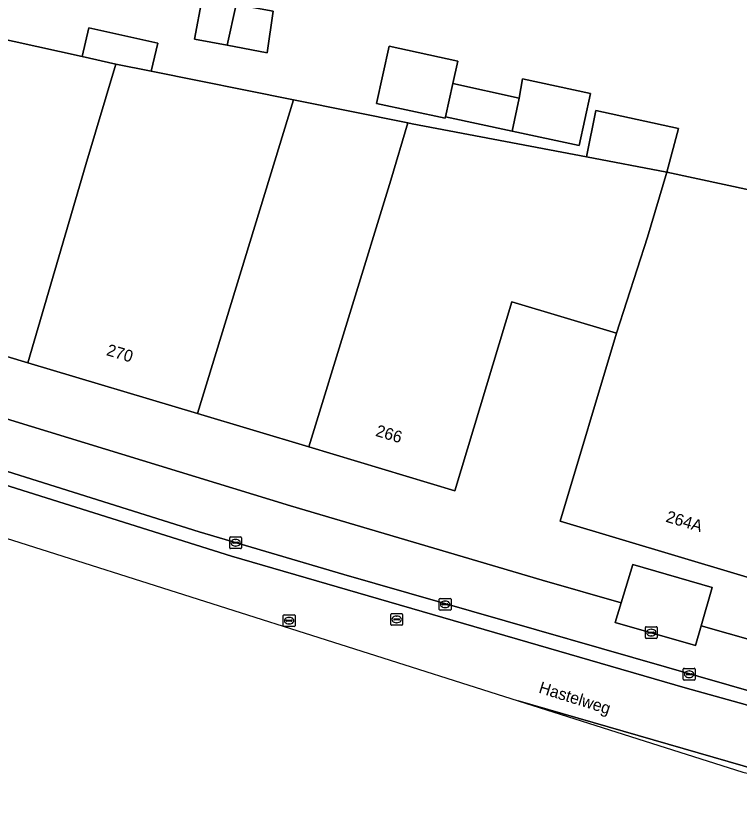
# Model space of a CAD drawing. Extents: x 158086 to 159499, y 382904 to 383981.
# Drawn here: x 158217.7 to 158278.9, y 383102.8 to 383169 of the extents above; entities that cross this region are included whole.
import ezdxf

# ---------------------------------------------------------------- set-up
doc = ezdxf.new("R2010")
doc.units = 0
for name, color, linetype in [('IMGEO_Brandkraan', 7, 'Continuous'), ('IMGEO_Erf', 7, 'Continuous'), ('IMGEO_Kolk', 7, 'Continuous'), ('IMGEO_Openbare_ruimte_label', 7, 'Continuous'), ('IMGEO_Pand', 7, 'Continuous'), ('IMGEO_Pand_nummerreeks', 7, 'Continuous'), ('IMGEO_Parkeervlak_open', 7, 'Continuous'), ('IMGEO_Rijbaan_lokaal_gesloten', 7, 'Continuous'), ('IMGEO_Rioolput', 7, 'Continuous'), ('IMGEO_Voetpad_open', 7, 'Continuous')]:
    doc.layers.add(name, color=color, linetype=linetype)

msp = doc.modelspace()

# ---------------------------------------------------------------- linework, layer by layer
at = {"layer": 'IMGEO_Brandkraan'}
for p, q in [((158270.973, 383116.328), (158270.973, 383117.18)), ((158271.048, 383117.254), (158271.9, 383117.254)), ((158271.461, 383117.034), (158271.486, 383117.034)), ((158271.974, 383117.18), (158271.974, 383116.328)), ((158271.9, 383116.254), (158271.048, 383116.254)), ((158271.232, 383116.748), (158271.232, 383116.76)), ((158271.67, 383116.711), (158271.272, 383116.711)), ((158271.275, 383116.797), (158271.673, 383116.797)), ((158271.484, 383116.474), (158271.459, 383116.474)), ((158271.716, 383116.76), (158271.716, 383116.748))]:
    msp.add_line(p, q, dxfattribs=at)
for points in [[(158270.973, 383116.328), (158270.973, 383117.18)], [(158271.048, 383117.254), (158271.9, 383117.254)], [(158271.974, 383117.18), (158271.974, 383116.328)], [(158271.9, 383116.254), (158271.048, 383116.254)]]:
    msp.add_lwpolyline(points, dxfattribs=at)
for centre, radius, start, end in [((158271.05, 383117.178), 0.0765, 91.55205, 178.44795), ((158271.05, 383117.178), 0.0765, 91.55205, 178.44795), ((158271.898, 383117.178), 0.0765, 1.55205, 88.44795), ((158271.898, 383117.178), 0.0765, 1.55205, 88.44795), ((158271.05, 383116.33), 0.0765, 181.55205, 268.44795), ((158271.05, 383116.33), 0.0765, 181.55205, 268.44795), ((158271.272, 383116.757), 0.0403, 85.87752, 175.75265), ((158271.269, 383116.747), 0.0366, 178.93798, 274.71019), ((158271.673, 383116.754), 0.043, 264.86636, 352.45326), ((158271.677, 383116.759), 0.0386, 1.73085, 96.63898), ((158271.898, 383116.33), 0.0765, 271.55205, 358.44795), ((158271.898, 383116.33), 0.0765, 271.55205, 358.44795)]:
    msp.add_arc(centre, radius, start, end, dxfattribs=at)
for centre, major_axis, ratio, start_param, end_param in [((158271.46, 383116.754), (-0.387, 0.002), 0.722429, 4.712389, 7.853982), ((158271.485, 383116.754), (-0.39, 0.002), 0.717154, 1.570796, 4.712389)]:
    msp.add_ellipse(centre, major_axis=major_axis, ratio=ratio, start_param=start_param, end_param=end_param, dxfattribs=at)
at = {"layer": 'IMGEO_Erf'}
for points in [[(158238.976, 383165.858), (158235.587, 383166.494), (158232.815, 383167.014), (158233.468, 383170.499), (158236.339, 383169.961), (158239.468, 383169.374)], [(158265.381, 383157.999), (158259.69, 383159.233), (158254.075, 383160.451), (158254.046, 383160.316), (158248.231, 383161.577), (158249.281, 383166.416), (158255.095, 383165.155), (158254.682, 383163.248), (158260.297, 383162.03), (158260.573, 383163.656), (158266.337, 383162.405)], [(158249.437, 383155.086), (158250.887, 383159.916), (158241.194, 383161.869), (158233.074, 383135.301), (158242.482, 383132.476)]]:
    msp.add_lwpolyline(points, close=True, dxfattribs=at)
for points in [[(158211.773, 383168.079), (158223.312, 383165.533), (158223.867, 383167.976), (158229.706, 383166.669), (158229.153, 383164.3), (158241.194, 383161.869), (158250.887, 383159.916), (158251.254, 383159.842), (158265.996, 383157.037), (158266.78, 383160.97), (158273.78, 383159.462), (158272.796, 383155.743), (158292.196, 383151.584)], [(158283.733, 383120.195), (158263.755, 383126.193), (158268.534, 383142.116), (158259.672, 383144.777), (158254.863, 383128.759), (158242.482, 383132.476), (158233.074, 383135.301), (158218.706, 383139.615), (158204.461, 383143.892), (158188.05, 383148.819), (158186.594, 383144.316), (158217.278, 383134.734), (158240.948, 383127.491), (158262.253, 383121.192), (158268.93, 383119.281), (158269.901, 383122.515), (158276.633, 383120.566), (158275.706, 383117.342), (158282.349, 383115.44)]]:
    msp.add_lwpolyline(points, dxfattribs=at)
at = {"layer": 'IMGEO_Kolk'}
for p, q in [((158235.797, 383123.941), (158235.797, 383124.793)), ((158235.872, 383124.867), (158236.724, 383124.867)), ((158236.798, 383124.793), (158236.798, 383123.941)), ((158236.056, 383124.361), (158236.056, 383124.373)), ((158236.494, 383124.324), (158236.096, 383124.324)), ((158236.099, 383124.41), (158236.497, 383124.41)), ((158236.285, 383124.647), (158236.31, 383124.647)), ((158236.54, 383124.373), (158236.54, 383124.361)), ((158236.724, 383123.867), (158235.872, 383123.867)), ((158236.308, 383124.087), (158236.283, 383124.087)), ((158253.529, 383118.726), (158253.529, 383119.578)), ((158253.604, 383119.652), (158254.456, 383119.652)), ((158254.53, 383119.578), (158254.53, 383118.726)), ((158253.788, 383119.146), (158253.788, 383119.158)), ((158254.226, 383119.109), (158253.828, 383119.109)), ((158253.831, 383119.195), (158254.229, 383119.195)), ((158254.04, 383118.872), (158254.015, 383118.872)), ((158254.017, 383119.432), (158254.042, 383119.432)), ((158254.272, 383119.158), (158254.272, 383119.146)), ((158254.456, 383118.652), (158253.604, 383118.652)), ((158274.184, 383112.804), (158274.184, 383113.656)), ((158274.259, 383113.73), (158275.111, 383113.73)), ((158275.185, 383113.656), (158275.185, 383112.804)), ((158274.443, 383113.224), (158274.443, 383113.236)), ((158274.881, 383113.187), (158274.483, 383113.187)), ((158274.486, 383113.273), (158274.884, 383113.273)), ((158274.695, 383112.95), (158274.67, 383112.95)), ((158274.672, 383113.51), (158274.697, 383113.51)), ((158274.927, 383113.236), (158274.927, 383113.224)), ((158275.111, 383112.73), (158274.259, 383112.73))]:
    msp.add_line(p, q, dxfattribs=at)
for points in [[(158235.797, 383123.941), (158235.797, 383124.793)], [(158235.872, 383124.867), (158236.724, 383124.867)], [(158236.798, 383124.793), (158236.798, 383123.941)], [(158236.724, 383123.867), (158235.872, 383123.867)], [(158253.529, 383118.726), (158253.529, 383119.578)], [(158253.604, 383119.652), (158254.456, 383119.652)], [(158254.53, 383119.578), (158254.53, 383118.726)], [(158254.456, 383118.652), (158253.604, 383118.652)], [(158274.184, 383112.804), (158274.184, 383113.656)], [(158274.259, 383113.73), (158275.111, 383113.73)], [(158275.185, 383113.656), (158275.185, 383112.804)], [(158275.111, 383112.73), (158274.259, 383112.73)]]:
    msp.add_lwpolyline(points, dxfattribs=at)
for centre, radius, start, end in [((158235.874, 383124.791), 0.0765, 91.55205, 178.44795), ((158235.874, 383124.791), 0.0765, 91.55205, 178.44795), ((158236.722, 383124.791), 0.0765, 1.55205, 88.44795), ((158236.722, 383124.791), 0.0765, 1.55205, 88.44795), ((158236.096, 383124.37), 0.0403, 85.87752, 175.75265), ((158236.093, 383124.36), 0.0366, 178.93798, 274.71019), ((158236.497, 383124.367), 0.043, 264.86636, 352.45326), ((158236.501, 383124.372), 0.0386, 1.73085, 96.63898), ((158235.874, 383123.943), 0.0765, 181.55205, 268.44795), ((158235.874, 383123.943), 0.0765, 181.55205, 268.44795), ((158236.722, 383123.943), 0.0765, 271.55205, 358.44795), ((158236.722, 383123.943), 0.0765, 271.55205, 358.44795), ((158253.606, 383119.576), 0.0765, 91.55205, 178.44795), ((158253.606, 383119.576), 0.0765, 91.55205, 178.44795), ((158254.454, 383119.576), 0.0765, 1.55205, 88.44795), ((158254.454, 383119.576), 0.0765, 1.55205, 88.44795), ((158253.828, 383119.155), 0.0403, 85.87752, 175.75265), ((158253.825, 383119.145), 0.0366, 178.93798, 274.71019), ((158254.229, 383119.152), 0.043, 264.86636, 352.45326), ((158254.233, 383119.157), 0.0386, 1.73085, 96.63898), ((158253.606, 383118.728), 0.0765, 181.55205, 268.44795), ((158253.606, 383118.728), 0.0765, 181.55205, 268.44795), ((158254.454, 383118.728), 0.0765, 271.55205, 358.44795), ((158254.454, 383118.728), 0.0765, 271.55205, 358.44795), ((158274.261, 383113.654), 0.0765, 91.55205, 178.44795), ((158274.261, 383113.654), 0.0765, 91.55205, 178.44795), ((158275.109, 383113.654), 0.0765, 1.55205, 88.44795), ((158275.109, 383113.654), 0.0765, 1.55205, 88.44795), ((158274.483, 383113.233), 0.0403, 85.87752, 175.75265), ((158274.48, 383113.223), 0.0366, 178.93798, 274.71019), ((158274.884, 383113.23), 0.043, 264.86636, 352.45326), ((158274.888, 383113.235), 0.0386, 1.73085, 96.63898), ((158274.261, 383112.806), 0.0765, 181.55205, 268.44795), ((158274.261, 383112.806), 0.0765, 181.55205, 268.44795), ((158275.109, 383112.806), 0.0765, 271.55205, 358.44795), ((158275.109, 383112.806), 0.0765, 271.55205, 358.44795)]:
    msp.add_arc(centre, radius, start, end, dxfattribs=at)
for centre, major_axis, ratio, start_param, end_param in [((158236.284, 383124.367), (-0.387, 0.002), 0.722429, 4.712389, 7.853982), ((158236.309, 383124.367), (-0.39, 0.002), 0.717154, 1.570796, 4.712389), ((158254.016, 383119.152), (-0.387, 0.002), 0.722429, 4.712389, 7.853982), ((158254.041, 383119.152), (-0.39, 0.002), 0.717154, 1.570796, 4.712389), ((158274.671, 383113.23), (-0.387, 0.002), 0.722429, 4.712389, 7.853982), ((158274.696, 383113.23), (-0.39, 0.002), 0.717154, 1.570796, 4.712389)]:
    msp.add_ellipse(centre, major_axis=major_axis, ratio=ratio, start_param=start_param, end_param=end_param, dxfattribs=at)
at = {"layer": 'IMGEO_Pand'}
for points in [[(158236.339, 383169.961), (158233.468, 383170.499), (158232.815, 383167.014), (158235.587, 383166.494)], [(158236.339, 383169.961), (158235.587, 383166.494), (158238.976, 383165.858), (158239.468, 383169.374)], [(158223.618, 383156.398), (158226.171, 383164.902), (158223.312, 383165.533), (158211.773, 383168.079), (158211.693, 383167.819), (158209.49, 383160.688), (158204.461, 383143.892), (158218.706, 383139.615)], [(158223.312, 383165.533), (158226.171, 383164.902), (158229.153, 383164.3), (158229.706, 383166.669), (158223.867, 383167.976)], [(158254.075, 383160.451), (158254.682, 383163.248), (158255.095, 383165.155), (158249.281, 383166.416), (158248.231, 383161.577), (158254.046, 383160.316)], [(158241.194, 383161.869), (158229.153, 383164.3), (158226.171, 383164.902), (158223.618, 383156.398), (158218.706, 383139.615), (158233.074, 383135.301)], [(158259.69, 383159.233), (158260.297, 383162.03), (158254.682, 383163.248), (158254.075, 383160.451)], [(158260.297, 383162.03), (158259.69, 383159.233), (158265.381, 383157.999), (158266.337, 383162.405), (158260.573, 383163.656)], [(158265.996, 383157.037), (158272.796, 383155.743), (158273.78, 383159.462), (158266.78, 383160.97)], [(158259.672, 383144.777), (158268.534, 383142.116), (158271.142, 383150.234), (158272.796, 383155.743), (158265.996, 383157.037), (158251.254, 383159.842), (158250.887, 383159.916), (158249.437, 383155.086), (158242.482, 383132.476), (158254.863, 383128.759)], [(158292.83, 383151.446), (158292.196, 383151.584), (158272.796, 383155.743), (158271.142, 383150.234), (158268.534, 383142.116), (158263.755, 383126.193), (158283.733, 383120.195)]]:
    msp.add_lwpolyline(points, close=True, dxfattribs=at)
at = {"layer": 'IMGEO_Parkeervlak_open'}
msp.add_lwpolyline([(158268.93, 383119.281), (158268.428, 383117.61), (158275.221, 383115.657), (158275.706, 383117.342), (158276.633, 383120.566), (158269.901, 383122.515)], close=True, dxfattribs=at)
at = {"layer": 'IMGEO_Rijbaan_lokaal_gesloten'}
for points in [[(158245.445, 383121.671), (158233.202, 383125.294), (158203.27, 383134.722), (158130.311, 383157.752), (158125.403, 383159.303), (158123.906, 383159.769), (158123.545, 383158.624), (158235.952, 383123.218), (158274.356, 383112.076), (158294.047, 383106.593), (158294.412, 383107.708), (158283.564, 383110.711)], [(158288.733, 383102.802), (158294.047, 383106.593), (158274.356, 383112.076), (158235.952, 383123.218), (158123.545, 383158.624), (158121.663, 383155.026), (158260.215, 383110.973), (158260.224, 383110.97), (158283.059, 383104.373), (158288.728, 383102.803)], [(158288.728, 383102.803), (158283.059, 383104.373), (158260.224, 383110.97), (158260.215, 383110.973), (158279.226, 383104.928)]]:
    msp.add_lwpolyline(points, close=True, dxfattribs=at)
at = {"layer": 'IMGEO_Rioolput'}
for p, q in [((158240.326, 383117.342), (158240.326, 383118.194)), ((158240.401, 383118.268), (158241.253, 383118.268)), ((158241.327, 383118.194), (158241.327, 383117.342)), ((158249.428, 383117.447), (158249.428, 383118.299)), ((158249.503, 383118.373), (158250.355, 383118.373)), ((158249.916, 383118.153), (158249.941, 383118.153)), ((158250.429, 383118.299), (158250.429, 383117.447)), ((158240.585, 383117.762), (158240.585, 383117.774)), ((158241.023, 383117.725), (158240.625, 383117.725)), ((158240.628, 383117.811), (158241.026, 383117.811)), ((158240.814, 383118.048), (158240.839, 383118.048)), ((158241.069, 383117.774), (158241.069, 383117.762)), ((158249.687, 383117.867), (158249.687, 383117.879)), ((158250.125, 383117.83), (158249.727, 383117.83)), ((158249.73, 383117.916), (158250.128, 383117.916)), ((158249.939, 383117.593), (158249.914, 383117.593)), ((158250.171, 383117.879), (158250.171, 383117.867)), ((158241.253, 383117.268), (158240.401, 383117.268)), ((158240.837, 383117.488), (158240.812, 383117.488)), ((158250.355, 383117.373), (158249.503, 383117.373))]:
    msp.add_line(p, q, dxfattribs=at)
for points in [[(158240.326, 383117.342), (158240.326, 383118.194)], [(158240.401, 383118.268), (158241.253, 383118.268)], [(158241.327, 383118.194), (158241.327, 383117.342)], [(158249.428, 383117.447), (158249.428, 383118.299)], [(158249.503, 383118.373), (158250.355, 383118.373)], [(158250.429, 383118.299), (158250.429, 383117.447)], [(158241.253, 383117.268), (158240.401, 383117.268)], [(158250.355, 383117.373), (158249.503, 383117.373)]]:
    msp.add_lwpolyline(points, dxfattribs=at)
for centre, radius, start, end in [((158240.403, 383118.192), 0.0765, 91.55205, 178.44795), ((158240.403, 383118.192), 0.0765, 91.55205, 178.44795), ((158241.251, 383118.192), 0.0765, 1.55205, 88.44795), ((158241.251, 383118.192), 0.0765, 1.55205, 88.44795), ((158249.505, 383118.297), 0.0765, 91.55205, 178.44795), ((158249.505, 383118.297), 0.0765, 91.55205, 178.44795), ((158250.353, 383118.297), 0.0765, 1.55205, 88.44795), ((158250.353, 383118.297), 0.0765, 1.55205, 88.44795), ((158240.625, 383117.771), 0.0403, 85.87752, 175.75265), ((158240.622, 383117.761), 0.0366, 178.93798, 274.71019), ((158241.026, 383117.768), 0.043, 264.86636, 352.45326), ((158241.03, 383117.773), 0.0386, 1.73085, 96.63898), ((158249.727, 383117.876), 0.0403, 85.87752, 175.75265), ((158249.724, 383117.866), 0.0366, 178.93798, 274.71019), ((158250.128, 383117.873), 0.043, 264.86636, 352.45326), ((158250.132, 383117.878), 0.0386, 1.73085, 96.63898), ((158240.403, 383117.344), 0.0765, 181.55205, 268.44795), ((158240.403, 383117.344), 0.0765, 181.55205, 268.44795), ((158241.251, 383117.344), 0.0765, 271.55205, 358.44795), ((158241.251, 383117.344), 0.0765, 271.55205, 358.44795), ((158249.505, 383117.449), 0.0765, 181.55205, 268.44795), ((158249.505, 383117.449), 0.0765, 181.55205, 268.44795), ((158250.353, 383117.449), 0.0765, 271.55205, 358.44795), ((158250.353, 383117.449), 0.0765, 271.55205, 358.44795)]:
    msp.add_arc(centre, radius, start, end, dxfattribs=at)
for centre, major_axis, ratio, start_param, end_param in [((158249.915, 383117.873), (-0.387, 0.002), 0.722429, 4.712389, 7.853982), ((158249.94, 383117.873), (-0.39, 0.002), 0.717154, 1.570796, 4.712389), ((158240.813, 383117.768), (-0.387, 0.002), 0.722429, 4.712389, 7.853982), ((158240.838, 383117.768), (-0.39, 0.002), 0.717154, 1.570796, 4.712389)]:
    msp.add_ellipse(centre, major_axis=major_axis, ratio=ratio, start_param=start_param, end_param=end_param, dxfattribs=at)
at = {"layer": 'IMGEO_Voetpad_open'}
msp.add_lwpolyline([(158282.349, 383115.44), (158275.706, 383117.342), (158275.221, 383115.657), (158268.428, 383117.61), (158268.93, 383119.281), (158262.253, 383121.192), (158240.948, 383127.491), (158217.278, 383134.734), (158186.594, 383144.316), (158157.8, 383153.402), (158157.095, 383153.625), (158154.938, 383154.337), (158152.109, 383155.276), (158144.952, 383157.529), (158133.867, 383161.076), (158130.42, 383162.036), (158125.14, 383163.802), (158123.906, 383159.769), (158125.403, 383159.303), (158130.311, 383157.752), (158203.27, 383134.722), (158233.202, 383125.294), (158245.445, 383121.671), (158283.564, 383110.711)], dxfattribs=at)

# ---------------------------------------------------------------- texts
at = {"layer": 'IMGEO_Openbare_ruimte_label'}
msp.add_text('Hastelweg', height=1, rotation=342.59811, dxfattribs=at).set_placement((158261.883, 383111.681))
at = {"layer": 'IMGEO_Pand_nummerreeks'}
for s, rotation, p in [('270', 343.28682, (158225.298, 383140.267)), ('266', 343.28682, (158248.077, 383133.428)), ('264A', 343.28696, (158272.642, 383126.156))]:
    msp.add_text(s, height=1, rotation=rotation, dxfattribs=at).set_placement(p)

doc.saveas('drawing.dxf')
